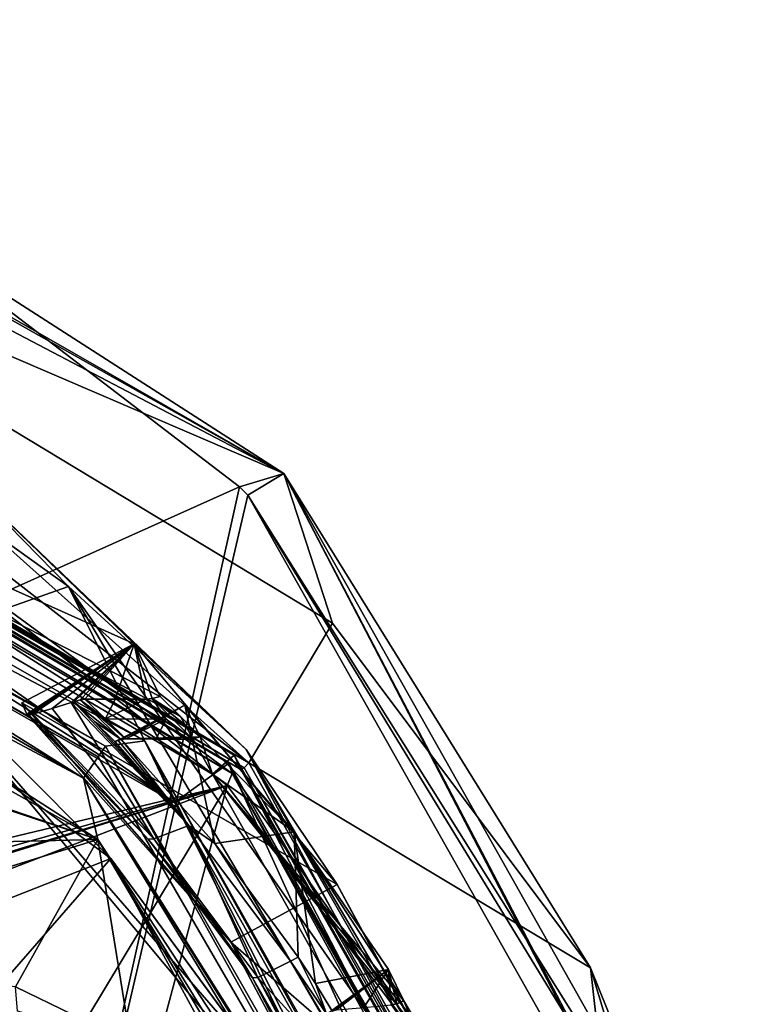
# Model space of a CAD drawing. Header units: millimetres. Extents: x -147 to 294, y -82 to 275.
# Tile 609 of 609: x 275 to 291, y 250 to 271. Entities that reach past the tile are written whole.
import ezdxf

# ---------------------------------------------------------------- set-up
doc = ezdxf.new("R2010")
doc.units = ezdxf.units.MM
doc.header["$LTSCALE"] = 67.506716
for name, color, linetype in [('1260', 7, 'CONTINUOUS'), ('1261', 7, 'CONTINUOUS'), ('1262', 7, 'CONTINUOUS'), ('1263', 7, 'CONTINUOUS'), ('1264', 7, 'CONTINUOUS'), ('1265', 7, 'CONTINUOUS'), ('1266', 7, 'CONTINUOUS'), ('1268', 7, 'CONTINUOUS'), ('1593', 7, 'CONTINUOUS'), ('1655', 7, 'CONTINUOUS'), ('1656', 7, 'CONTINUOUS'), ('1708', 7, 'CONTINUOUS'), ('1762', 7, 'CONTINUOUS'), ('2101', 7, 'CONTINUOUS'), ('2745', 7, 'CONTINUOUS'), ('2746', 7, 'CONTINUOUS'), ('2751', 7, 'CONTINUOUS'), ('2755', 7, 'CONTINUOUS'), ('3835', 7, 'CONTINUOUS'), ('466', 7, 'CONTINUOUS'), ('467', 7, 'CONTINUOUS'), ('468', 7, 'CONTINUOUS'), ('490', 7, 'CONTINUOUS'), ('492', 7, 'CONTINUOUS'), ('498', 7, 'CONTINUOUS'), ('522', 7, 'CONTINUOUS'), ('601', 7, 'CONTINUOUS'), ('672', 7, 'CONTINUOUS'), ('673', 7, 'CONTINUOUS'), ('674', 7, 'CONTINUOUS'), ('675', 7, 'CONTINUOUS'), ('676', 7, 'CONTINUOUS'), ('678', 7, 'CONTINUOUS'), ('680', 7, 'CONTINUOUS'), ('683', 7, 'CONTINUOUS'), ('871', 7, 'CONTINUOUS')]:
    doc.layers.add(name, color=color, linetype=linetype)

msp = doc.modelspace()

# ---------------------------------------------------------------- linework, layer by layer
at = {"layer": '1260', "linetype": 'CONTINUOUS'}
for points in [[(277.599, 255.45, -21.747), (279.616, 253.207, -22.492), (278.973, 256.171, -21.72), (277.599, 255.45, -21.747)], [(279.616, 253.207, -22.492), (281.311, 253.462, -22.61), (278.973, 256.171, -21.72), (279.616, 253.207, -22.492)], [(279.616, 253.207, -22.492), (281.4, 250.78, -23.257), (281.311, 253.462, -22.61), (279.616, 253.207, -22.492)], [(281.4, 250.78, -23.257), (281.767, 250.214, -23.43), (281.311, 253.462, -22.61), (281.4, 250.78, -23.257)], [(281.767, 250.214, -23.43), (283.334, 250.517, -23.523), (281.311, 253.462, -22.61), (281.767, 250.214, -23.43)], [(281.767, 250.214, -23.43), (282.12, 249.639, -23.604), (283.334, 250.517, -23.523), (281.767, 250.214, -23.43)]]:
    msp.add_3dface(points, dxfattribs=at)
at = {"layer": '1261', "linetype": 'CONTINUOUS'}
for points in [[(277.599, 255.45, -21.747), (278.973, 256.171, -21.72), (277.607, 255.435, -21.681), (277.599, 255.45, -21.747)], [(277.607, 255.435, -21.681), (278.973, 256.171, -21.72), (277.708, 255.449, -21.548), (277.607, 255.435, -21.681)], [(278.973, 256.171, -21.72), (279.303, 255.493, -18.816), (277.708, 255.449, -21.548), (278.973, 256.171, -21.72)], [(277.472, 255.392, -21.78), (277.535, 255.419, -21.756), (277.607, 255.435, -21.681), (277.472, 255.392, -21.78)], [(277.535, 255.419, -21.756), (277.599, 255.45, -21.747), (277.607, 255.435, -21.681), (277.535, 255.419, -21.756)], [(277.708, 255.449, -21.548), (279.303, 255.493, -18.816), (278.355, 255.444, -20.36), (277.708, 255.449, -21.548)], [(278.355, 255.444, -20.36), (279.303, 255.493, -18.816), (279.002, 255.438, -19.173), (278.355, 255.444, -20.36)], [(279.002, 255.438, -19.173), (279.303, 255.493, -18.816), (279.134, 255.451, -18.979), (279.002, 255.438, -19.173)]]:
    msp.add_3dface(points, dxfattribs=at)
at = {"layer": '1262', "linetype": 'CONTINUOUS'}
for points in [[(276.593, 256.243, -21.485), (277.607, 255.435, -21.681), (276.729, 256.286, -21.387), (276.593, 256.243, -21.485)], [(276.593, 256.243, -21.485), (277.037, 255.822, -21.632), (277.607, 255.435, -21.681), (276.593, 256.243, -21.485)], [(276.831, 256.301, -21.253), (276.729, 256.286, -21.387), (277.274, 255.879, -21.4), (276.831, 256.301, -21.253)], [(276.729, 256.286, -21.387), (277.708, 255.449, -21.548), (277.274, 255.879, -21.4), (276.729, 256.286, -21.387)], [(277.607, 255.435, -21.681), (277.708, 255.449, -21.548), (276.729, 256.286, -21.387), (277.607, 255.435, -21.681)], [(277.037, 255.822, -21.632), (277.472, 255.392, -21.78), (277.607, 255.435, -21.681), (277.037, 255.822, -21.632)]]:
    msp.add_3dface(points, dxfattribs=at)
at = {"layer": '1263', "linetype": 'CONTINUOUS'}
for points in [[(275.483, 256.219, -23.408), (275.591, 255.976, -22.386), (277.891, 257.482, -23.361), (275.483, 256.219, -23.408)], [(275.591, 255.976, -22.386), (275.632, 255.961, -22.26), (277.891, 257.482, -23.361), (275.591, 255.976, -22.386)], [(275.632, 255.961, -22.26), (275.72, 255.978, -22.157), (277.891, 257.482, -23.361), (275.632, 255.961, -22.26)], [(275.72, 255.978, -22.157), (276.13, 256.101, -21.838), (277.891, 257.482, -23.361), (275.72, 255.978, -22.157)], [(276.13, 256.101, -21.838), (276.539, 256.225, -21.519), (277.891, 257.482, -23.361), (276.13, 256.101, -21.838)], [(276.539, 256.225, -21.519), (276.593, 256.243, -21.485), (277.891, 257.482, -23.361), (276.539, 256.225, -21.519)], [(277.891, 257.482, -23.361), (276.593, 256.243, -21.485), (276.729, 256.286, -21.387), (277.891, 257.482, -23.361)], [(277.891, 257.482, -23.361), (276.729, 256.286, -21.387), (276.831, 256.301, -21.253), (277.891, 257.482, -23.361)], [(277.891, 257.482, -23.361), (276.831, 256.301, -21.253), (277.484, 256.299, -20.065), (277.891, 257.482, -23.361)], [(278.137, 256.296, -18.877), (277.891, 257.482, -23.361), (277.484, 256.299, -20.065), (278.137, 256.296, -18.877)], [(278.441, 256.353, -18.521), (277.891, 257.482, -23.361), (278.27, 256.31, -18.685), (278.441, 256.353, -18.521)], [(278.27, 256.31, -18.685), (277.891, 257.482, -23.361), (278.137, 256.296, -18.877), (278.27, 256.31, -18.685)]]:
    msp.add_3dface(points, dxfattribs=at)
at = {"layer": '1264', "linetype": 'CONTINUOUS'}
for points in [[(276.831, 256.301, -21.253), (277.274, 255.879, -21.4), (277.484, 256.299, -20.065), (276.831, 256.301, -21.253)], [(277.274, 255.879, -21.4), (278.137, 256.296, -18.877), (277.484, 256.299, -20.065), (277.274, 255.879, -21.4)], [(278.137, 256.296, -18.877), (277.274, 255.879, -21.4), (278.574, 255.871, -19.024), (278.137, 256.296, -18.877)], [(277.274, 255.879, -21.4), (277.708, 255.449, -21.548), (278.574, 255.871, -19.024), (277.274, 255.879, -21.4)], [(277.708, 255.449, -21.548), (278.355, 255.444, -20.36), (278.574, 255.871, -19.024), (277.708, 255.449, -21.548)], [(278.355, 255.444, -20.36), (279.002, 255.438, -19.173), (278.574, 255.871, -19.024), (278.355, 255.444, -20.36)]]:
    msp.add_3dface(points, dxfattribs=at)
at = {"layer": '1265', "linetype": 'CONTINUOUS'}
for points in [[(278.27, 256.31, -18.685), (278.137, 256.296, -18.877), (278.574, 255.871, -19.024), (278.27, 256.31, -18.685)], [(278.877, 255.927, -18.668), (278.441, 256.353, -18.521), (278.27, 256.31, -18.685), (278.877, 255.927, -18.668)], [(279.134, 255.451, -18.979), (278.27, 256.31, -18.685), (278.574, 255.871, -19.024), (279.134, 255.451, -18.979)], [(279.303, 255.493, -18.816), (278.877, 255.927, -18.668), (278.27, 256.31, -18.685), (279.303, 255.493, -18.816)], [(279.134, 255.451, -18.979), (279.303, 255.493, -18.816), (278.27, 256.31, -18.685), (279.134, 255.451, -18.979)], [(279.002, 255.438, -19.173), (279.134, 255.451, -18.979), (278.574, 255.871, -19.024), (279.002, 255.438, -19.173)]]:
    msp.add_3dface(points, dxfattribs=at)
at = {"layer": '1266', "linetype": 'CONTINUOUS'}
for points in [[(275.483, 256.219, -23.408), (277.891, 257.482, -23.361), (282.235, 252.336, -25.042), (275.483, 256.219, -23.408)], [(279.957, 251.102, -25.095), (275.483, 256.219, -23.408), (282.235, 252.336, -25.042), (279.957, 251.102, -25.095)], [(279.957, 251.102, -25.095), (282.235, 252.336, -25.042), (285.455, 246.332, -26.808), (279.957, 251.102, -25.095)], [(283.141, 245.118, -26.853), (279.957, 251.102, -25.095), (285.455, 246.332, -26.808), (283.141, 245.118, -26.853)]]:
    msp.add_3dface(points, dxfattribs=at)
at = {"layer": '1268', "linetype": 'CONTINUOUS'}
for points in [[(270.401, 263.065, -25.229), (276.485, 258.711, -26.889), (274.225, 261.008, -25.604), (270.401, 263.065, -25.229)], [(276.485, 258.711, -26.889), (280.289, 255.223, -27.621), (274.225, 261.008, -25.604), (276.485, 258.711, -26.889)], [(276.485, 258.711, -26.889), (284.669, 247.021, -30.576), (280.289, 255.223, -27.621), (276.485, 258.711, -26.889)], [(280.289, 255.223, -27.621), (284.669, 247.021, -30.576), (284.945, 247.118, -30.407), (280.289, 255.223, -27.621)], [(285.082, 247.1, -30.097), (280.289, 255.223, -27.621), (284.945, 247.118, -30.407), (285.082, 247.1, -30.097)]]:
    msp.add_3dface(points, dxfattribs=at)
at = {"layer": '1593', "linetype": 'CONTINUOUS'}
for points in [[(263.549, 260.867, -11.029), (277.108, 253.293, -14.349), (267.431, 256.595, -11.891), (263.549, 260.867, -11.029)], [(267.431, 256.595, -11.891), (277.108, 253.293, -14.349), (269.536, 255.791, -12.376), (267.431, 256.595, -11.891)], [(269.536, 255.791, -12.376), (277.108, 253.293, -14.349), (270.475, 253.138, -12.738), (269.536, 255.791, -12.376)], [(270.475, 253.138, -12.738), (277.108, 253.293, -14.349), (269.155, 250.839, -12.593), (270.475, 253.138, -12.738)], [(269.155, 250.839, -12.593), (277.108, 253.293, -14.349), (275.349, 250.145, -14.157), (269.155, 250.839, -12.593)], [(275.349, 250.145, -14.157), (277.108, 253.293, -14.349), (277.818, 248.944, -14.929), (275.349, 250.145, -14.157)], [(277.108, 253.293, -14.349), (285.037, 239.886, -18.328), (277.818, 248.944, -14.929), (277.108, 253.293, -14.349)]]:
    msp.add_3dface(points, dxfattribs=at)
at = {"layer": '1655', "linetype": 'CONTINUOUS'}
for points in [[(279.882, 254.452, -12.605), (273.108, 259.731, -10.636), (269.826, 252.038, -10.298), (279.882, 254.452, -12.605)], [(259.502, 248.24, -8.409), (279.882, 254.452, -12.605), (259.03, 248.572, -8.299), (259.502, 248.24, -8.409)], [(259.03, 248.572, -8.299), (279.882, 254.452, -12.605), (267.82, 250.704, -9.942), (259.03, 248.572, -8.299)], [(260.226, 246.901, -8.639), (279.882, 254.452, -12.605), (259.502, 248.24, -8.409), (260.226, 246.901, -8.639)], [(279.882, 254.452, -12.605), (260.226, 246.901, -8.639), (276.52, 248.874, -12.194), (279.882, 254.452, -12.605)], [(267.82, 250.704, -9.942), (279.882, 254.452, -12.605), (268.938, 251.061, -10.165), (267.82, 250.704, -9.942)], [(268.938, 251.061, -10.165), (279.882, 254.452, -12.605), (269.826, 252.038, -10.298), (268.938, 251.061, -10.165)], [(277.966, 247.323, -12.742), (279.882, 254.452, -12.605), (276.52, 248.874, -12.194), (277.966, 247.323, -12.742)], [(285.07, 247.575, -14.786), (279.882, 254.452, -12.605), (277.966, 247.323, -12.742), (285.07, 247.575, -14.786)]]:
    msp.add_3dface(points, dxfattribs=at)
at = {"layer": '1656', "linetype": 'CONTINUOUS'}
for points in [[(265.076, 263.453, -9.195), (273.108, 259.731, -10.636), (279.989, 254.709, -12.857), (265.076, 263.453, -9.195)], [(273.108, 259.731, -10.636), (279.882, 254.452, -12.605), (279.989, 254.709, -12.857), (273.108, 259.731, -10.636)], [(279.882, 254.452, -12.605), (285.07, 247.575, -14.786), (279.989, 254.709, -12.857), (279.882, 254.452, -12.605)], [(285.07, 247.575, -14.786), (288.245, 239.707, -16.985), (279.989, 254.709, -12.857), (285.07, 247.575, -14.786)], [(279.989, 254.709, -12.857), (288.245, 239.707, -16.985), (288.394, 239.774, -17.093), (279.989, 254.709, -12.857)], [(288.44, 239.834, -17.276), (279.989, 254.709, -12.857), (288.394, 239.774, -17.093), (288.44, 239.834, -17.276)]]:
    msp.add_3dface(points, dxfattribs=at)
at = {"layer": '1708', "linetype": 'CONTINUOUS'}
for points in [[(265.076, 263.453, -9.195), (279.989, 254.709, -12.857), (264.962, 263.711, -10.279), (265.076, 263.453, -9.195)], [(264.962, 263.711, -10.279), (279.989, 254.709, -12.857), (279.913, 254.926, -13.941), (264.962, 263.711, -10.279)], [(279.989, 254.709, -12.857), (288.44, 239.834, -17.276), (279.913, 254.926, -13.941), (279.989, 254.709, -12.857)], [(288.44, 239.834, -17.276), (288.453, 239.782, -17.289), (279.913, 254.926, -13.941), (288.44, 239.834, -17.276)], [(288.453, 239.782, -17.289), (288.467, 239.731, -17.303), (279.913, 254.926, -13.941), (288.453, 239.782, -17.289)], [(279.913, 254.926, -13.941), (288.467, 239.731, -17.303), (288.354, 239.987, -18.381), (279.913, 254.926, -13.941)]]:
    msp.add_3dface(points, dxfattribs=at)
at = {"layer": '1762', "linetype": 'CONTINUOUS'}
for points in [[(264.058, 262.47, -10.478), (264.962, 263.711, -10.279), (278.752, 254.085, -14.019), (264.058, 262.47, -10.478)], [(264.962, 263.711, -10.279), (279.913, 254.926, -13.941), (278.752, 254.085, -14.019), (264.962, 263.711, -10.279)], [(278.752, 254.085, -14.019), (279.913, 254.926, -13.941), (286.96, 239.503, -18.349), (278.752, 254.085, -14.019)], [(279.913, 254.926, -13.941), (288.354, 239.987, -18.381), (286.96, 239.503, -18.349), (279.913, 254.926, -13.941)]]:
    msp.add_3dface(points, dxfattribs=at)
at = {"layer": '2101', "linetype": 'CONTINUOUS'}
for points in [[(265.469, 261.727, -17.933), (276.806, 254.606, -20.819), (265.987, 260.916, -15.13), (265.469, 261.727, -17.933)], [(277.108, 253.293, -14.349), (263.549, 260.867, -11.029), (266.507, 260.103, -12.334), (277.108, 253.293, -14.349)], [(276.806, 254.606, -20.819), (266.507, 260.103, -12.334), (265.987, 260.916, -15.13), (276.806, 254.606, -20.819)], [(277.108, 253.293, -14.349), (266.507, 260.103, -12.334), (276.806, 254.606, -20.819), (277.108, 253.293, -14.349)], [(284.207, 242.457, -18.392), (277.108, 253.293, -14.349), (276.806, 254.606, -20.819), (284.207, 242.457, -18.392)], [(283.871, 243.381, -24.231), (284.207, 242.457, -18.392), (276.806, 254.606, -20.819), (283.871, 243.381, -24.231)], [(285.037, 239.886, -18.328), (277.108, 253.293, -14.349), (284.741, 240.871, -18.743), (285.037, 239.886, -18.328)], [(277.108, 253.293, -14.349), (284.207, 242.457, -18.392), (284.741, 240.871, -18.743), (277.108, 253.293, -14.349)]]:
    msp.add_3dface(points, dxfattribs=at)
at = {"layer": '2745', "linetype": 'CONTINUOUS'}
for points in [[(263.444, 263.777, -16.19), (278.115, 255.405, -19.725), (263.065, 263.357, -17.8), (263.444, 263.777, -16.19)], [(263.065, 263.357, -17.8), (278.115, 255.405, -19.725), (277.274, 255.292, -21.213), (263.065, 263.357, -17.8)], [(278.115, 255.405, -19.725), (285.301, 241.268, -25.392), (277.274, 255.292, -21.213), (278.115, 255.405, -19.725)], [(286.31, 240.845, -24.049), (285.301, 241.268, -25.392), (278.115, 255.405, -19.725), (286.31, 240.845, -24.049)]]:
    msp.add_3dface(points, dxfattribs=at)
at = {"layer": '2746', "linetype": 'CONTINUOUS'}
for points in [[(263.065, 263.357, -17.8), (277.274, 255.292, -21.213), (263.451, 262.974, -17.931), (263.065, 263.357, -17.8)], [(263.451, 262.974, -17.931), (277.274, 255.292, -21.213), (277.115, 255.064, -21.25), (263.451, 262.974, -17.931)], [(277.274, 255.292, -21.213), (284.943, 241.548, -25.287), (277.115, 255.064, -21.25), (277.274, 255.292, -21.213)], [(285.301, 241.268, -25.392), (284.943, 241.548, -25.287), (277.274, 255.292, -21.213), (285.301, 241.268, -25.392)]]:
    msp.add_3dface(points, dxfattribs=at)
at = {"layer": '2751', "linetype": 'CONTINUOUS'}
for points in [[(264.058, 262.47, -10.478), (278.752, 254.085, -14.019), (263.444, 263.777, -16.19), (264.058, 262.47, -10.478)], [(278.752, 254.085, -14.019), (278.115, 255.405, -19.725), (263.444, 263.777, -16.19), (278.752, 254.085, -14.019)], [(278.752, 254.085, -14.019), (286.96, 239.503, -18.349), (278.115, 255.405, -19.725), (278.752, 254.085, -14.019)], [(286.96, 239.503, -18.349), (286.31, 240.845, -24.049), (278.115, 255.405, -19.725), (286.96, 239.503, -18.349)]]:
    msp.add_3dface(points, dxfattribs=at)
at = {"layer": '2755', "linetype": 'CONTINUOUS'}
for points in [[(263.451, 262.974, -17.931), (277.115, 255.064, -21.25), (264.595, 262.311, -18.11), (263.451, 262.974, -17.931)], [(277.115, 255.064, -21.25), (265.206, 261.923, -18.091), (264.595, 262.311, -18.11), (277.115, 255.064, -21.25)], [(277.115, 255.064, -21.25), (265.469, 261.727, -17.933), (265.206, 261.923, -18.091), (277.115, 255.064, -21.25)], [(276.806, 254.606, -20.819), (265.469, 261.727, -17.933), (277.115, 255.064, -21.25), (276.806, 254.606, -20.819)], [(284.943, 241.548, -25.287), (276.806, 254.606, -20.819), (277.115, 255.064, -21.25), (284.943, 241.548, -25.287)], [(283.871, 243.381, -24.231), (276.806, 254.606, -20.819), (283.991, 243.195, -24.52), (283.871, 243.381, -24.231)], [(276.806, 254.606, -20.819), (284.943, 241.548, -25.287), (284.319, 242.647, -24.861), (276.806, 254.606, -20.819)], [(276.806, 254.606, -20.819), (284.319, 242.647, -24.861), (283.991, 243.195, -24.52), (276.806, 254.606, -20.819)]]:
    msp.add_3dface(points, dxfattribs=at)
at = {"layer": '3835', "linetype": 'CONTINUOUS'}
msp.add_3dface([(275.349, 250.145, -14.157), (277.818, 248.944, -14.929), (275.39, 249.624, -14.068), (275.349, 250.145, -14.157)], dxfattribs=at)
at = {"layer": '466', "linetype": 'CONTINUOUS'}
for points in [[(266.333, 267.465, -13.365), (266.077, 266.014, -10.847), (280.34, 254.934, -12.791), (266.333, 267.465, -13.365)], [(282.133, 257.928, -17.295), (266.333, 267.465, -13.365), (280.34, 254.934, -12.791), (282.133, 257.928, -17.295)], [(266.077, 266.014, -10.847), (265.251, 263.823, -9.095), (280.34, 254.934, -12.791), (266.077, 266.014, -10.847)], [(287.661, 250.548, -19.633), (282.133, 257.928, -17.295), (280.34, 254.934, -12.791), (287.661, 250.548, -19.633)], [(288.862, 239.841, -17.271), (287.661, 250.548, -19.633), (280.34, 254.934, -12.791), (288.862, 239.841, -17.271)], [(291.106, 242.007, -22.025), (287.661, 250.548, -19.633), (290.534, 241.008, -19.3), (291.106, 242.007, -22.025)], [(290.534, 241.008, -19.3), (287.661, 250.548, -19.633), (288.862, 239.841, -17.271), (290.534, 241.008, -19.3)]]:
    msp.add_3dface(points, dxfattribs=at)
at = {"layer": '467', "linetype": 'CONTINUOUS'}
for points in [[(264.135, 270.839, -23.716), (266.333, 267.465, -13.365), (281.091, 261.125, -27.783), (264.135, 270.839, -23.716)], [(266.333, 267.465, -13.365), (282.133, 257.928, -17.295), (281.091, 261.125, -27.783), (266.333, 267.465, -13.365)], [(282.133, 257.928, -17.295), (287.661, 250.548, -19.633), (281.091, 261.125, -27.783), (282.133, 257.928, -17.295)], [(287.661, 250.548, -19.633), (291.106, 242.007, -22.025), (281.091, 261.125, -27.783), (287.661, 250.548, -19.633)], [(281.091, 261.125, -27.783), (291.106, 242.007, -22.025), (291.165, 241.778, -22.086), (281.091, 261.125, -27.783)], [(290.587, 244.303, -32.806), (281.091, 261.125, -27.783), (291.165, 241.778, -22.086), (290.587, 244.303, -32.806)]]:
    msp.add_3dface(points, dxfattribs=at)
at = {"layer": '468', "linetype": 'CONTINUOUS'}
for points in [[(263.986, 270.765, -24.506), (281.091, 261.125, -27.783), (263.752, 270.214, -25.048), (263.986, 270.765, -24.506)], [(264.135, 270.839, -23.716), (281.091, 261.125, -27.783), (263.986, 270.765, -24.506), (264.135, 270.839, -23.716)], [(263.752, 270.214, -25.048), (281.091, 261.125, -27.783), (272.791, 266.46, -26.875), (263.752, 270.214, -25.048)], [(272.791, 266.46, -26.875), (281.091, 261.125, -27.783), (280.144, 260.842, -28.982), (272.791, 266.46, -26.875)], [(280.144, 260.842, -28.982), (281.091, 261.125, -27.783), (280.321, 260.665, -29.043), (280.144, 260.842, -28.982)], [(281.091, 261.125, -27.783), (290.587, 244.303, -32.806), (280.321, 260.665, -29.043), (281.091, 261.125, -27.783)], [(280.321, 260.665, -29.043), (290.587, 244.303, -32.806), (290.251, 244.413, -33.534), (280.321, 260.665, -29.043)], [(289.54, 244.337, -33.912), (280.321, 260.665, -29.043), (290.251, 244.413, -33.534), (289.54, 244.337, -33.912)]]:
    msp.add_3dface(points, dxfattribs=at)
at = {"layer": '490', "linetype": 'CONTINUOUS'}
for points in [[(265.121, 263.651, -9.238), (264.987, 263.938, -10.434), (280.026, 255.1, -14.118), (265.121, 263.651, -9.238)], [(265.183, 263.633, -9.246), (265.121, 263.651, -9.238), (280.026, 255.1, -14.118), (265.183, 263.633, -9.246)], [(280.173, 254.795, -12.926), (265.183, 263.633, -9.246), (280.026, 255.1, -14.118), (280.173, 254.795, -12.926)], [(288.511, 240.072, -18.584), (280.173, 254.795, -12.926), (280.026, 255.1, -14.118), (288.511, 240.072, -18.584)], [(288.644, 239.796, -17.382), (280.173, 254.795, -12.926), (288.575, 239.937, -17.986), (288.644, 239.796, -17.382)], [(288.575, 239.937, -17.986), (280.173, 254.795, -12.926), (288.511, 240.072, -18.584), (288.575, 239.937, -17.986)]]:
    msp.add_3dface(points, dxfattribs=at)
at = {"layer": '492', "linetype": 'CONTINUOUS'}
for points in [[(280.34, 254.934, -12.791), (265.251, 263.823, -9.095), (265.21, 263.686, -9.111), (280.34, 254.934, -12.791)], [(265.21, 263.686, -9.111), (265.183, 263.633, -9.246), (280.24, 254.83, -12.798), (265.21, 263.686, -9.111)], [(265.183, 263.633, -9.246), (280.173, 254.795, -12.926), (280.24, 254.83, -12.798), (265.183, 263.633, -9.246)], [(280.34, 254.934, -12.791), (265.21, 263.686, -9.111), (280.24, 254.83, -12.798), (280.34, 254.934, -12.791)], [(280.173, 254.795, -12.926), (288.726, 239.795, -17.261), (280.24, 254.83, -12.798), (280.173, 254.795, -12.926)], [(280.173, 254.795, -12.926), (288.644, 239.796, -17.382), (288.726, 239.795, -17.261), (280.173, 254.795, -12.926)], [(288.862, 239.841, -17.271), (280.34, 254.934, -12.791), (280.24, 254.83, -12.798), (288.862, 239.841, -17.271)], [(288.726, 239.795, -17.261), (288.862, 239.841, -17.271), (280.24, 254.83, -12.798), (288.726, 239.795, -17.261)]]:
    msp.add_3dface(points, dxfattribs=at)
at = {"layer": '498', "linetype": 'CONTINUOUS'}
for points in [[(272.791, 266.46, -26.875), (280.144, 260.842, -28.982), (257.115, 250.513, -32.798), (272.791, 266.46, -26.875)], [(257.115, 250.513, -32.798), (280.144, 260.842, -28.982), (275.559, 240.265, -36.121), (257.115, 250.513, -32.798)], [(280.144, 260.842, -28.982), (280.321, 260.665, -29.043), (275.559, 240.265, -36.121), (280.144, 260.842, -28.982)], [(280.321, 260.665, -29.043), (289.54, 244.337, -33.912), (275.559, 240.265, -36.121), (280.321, 260.665, -29.043)], [(261.508, 237.511, -37.226), (257.115, 250.513, -32.798), (275.559, 240.265, -36.121), (261.508, 237.511, -37.226)]]:
    msp.add_3dface(points, dxfattribs=at)
at = {"layer": '522', "linetype": 'CONTINUOUS'}
for points in [[(279.564, 254.693, -14.166), (264.987, 263.938, -10.434), (264.812, 263.353, -10.555), (279.564, 254.693, -14.166)], [(280.026, 255.1, -14.118), (264.987, 263.938, -10.434), (279.564, 254.693, -14.166), (280.026, 255.1, -14.118)], [(287.911, 239.921, -18.557), (280.026, 255.1, -14.118), (279.564, 254.693, -14.166), (287.911, 239.921, -18.557)], [(288.511, 240.072, -18.584), (280.026, 255.1, -14.118), (287.911, 239.921, -18.557), (288.511, 240.072, -18.584)]]:
    msp.add_3dface(points, dxfattribs=at)
at = {"layer": '601', "linetype": 'CONTINUOUS'}
for points in [[(277.385, 252.888, -29.032), (272.852, 257.435, -27.427), (258.802, 266.548, -23.829), (277.385, 252.888, -29.032)], [(282.98, 245.302, -31.23), (272.852, 257.435, -27.427), (277.385, 252.888, -29.032), (282.98, 245.302, -31.23)], [(283.005, 245.26, -31.242), (282.98, 245.302, -31.23), (277.385, 252.888, -29.032), (283.005, 245.26, -31.242)], [(288.842, 231.865, -35.236), (283.005, 245.26, -31.242), (277.385, 252.888, -29.032), (288.842, 231.865, -35.236)]]:
    msp.add_3dface(points, dxfattribs=at)
at = {"layer": '672', "linetype": 'CONTINUOUS'}
for points in [[(270.401, 263.065, -25.229), (272.852, 257.435, -27.427), (276.485, 258.711, -26.889), (270.401, 263.065, -25.229)], [(272.852, 257.435, -27.427), (282.704, 246.104, -31), (276.485, 258.711, -26.889), (272.852, 257.435, -27.427)], [(276.485, 258.711, -26.889), (282.704, 246.104, -31), (283.682, 246.561, -30.791), (276.485, 258.711, -26.889)], [(284.669, 247.021, -30.576), (276.485, 258.711, -26.889), (283.682, 246.561, -30.791), (284.669, 247.021, -30.576)], [(272.852, 257.435, -27.427), (282.98, 245.302, -31.23), (282.704, 246.104, -31), (272.852, 257.435, -27.427)]]:
    msp.add_3dface(points, dxfattribs=at)
at = {"layer": '673', "linetype": 'CONTINUOUS'}
for points in [[(275.483, 256.219, -23.408), (279.957, 251.102, -25.095), (275.591, 255.976, -22.386), (275.483, 256.219, -23.408)], [(275.591, 255.976, -22.386), (279.957, 251.102, -25.095), (278.184, 253.304, -23.294), (275.591, 255.976, -22.386)], [(279.957, 251.102, -25.095), (280.418, 250.336, -24.235), (278.184, 253.304, -23.294), (279.957, 251.102, -25.095)], [(283.141, 245.118, -26.853), (280.418, 250.336, -24.235), (279.957, 251.102, -25.095), (283.141, 245.118, -26.853)], [(282.166, 247.306, -25.139), (280.418, 250.336, -24.235), (283.141, 245.118, -26.853), (282.166, 247.306, -25.139)]]:
    msp.add_3dface(points, dxfattribs=at)
at = {"layer": '674', "linetype": 'CONTINUOUS'}
for points in [[(275.591, 255.976, -22.386), (278.184, 253.304, -23.294), (275.632, 255.961, -22.26), (275.591, 255.976, -22.386)], [(278.184, 253.304, -23.294), (275.72, 255.978, -22.157), (275.632, 255.961, -22.26), (278.184, 253.304, -23.294)], [(275.72, 255.978, -22.157), (278.184, 253.304, -23.294), (278.306, 253.307, -23.064), (275.72, 255.978, -22.157)], [(278.184, 253.304, -23.294), (280.418, 250.336, -24.235), (278.306, 253.307, -23.064), (278.184, 253.304, -23.294)], [(278.306, 253.307, -23.064), (280.418, 250.336, -24.235), (280.536, 250.343, -24.003), (278.306, 253.307, -23.064)], [(280.418, 250.336, -24.235), (282.166, 247.306, -25.139), (280.536, 250.343, -24.003), (280.418, 250.336, -24.235)], [(280.536, 250.343, -24.003), (282.166, 247.306, -25.139), (282.291, 247.302, -24.911), (280.536, 250.343, -24.003)]]:
    msp.add_3dface(points, dxfattribs=at)
at = {"layer": '675', "linetype": 'CONTINUOUS'}
for points in [[(276.13, 256.101, -21.838), (278.306, 253.307, -23.064), (276.539, 256.225, -21.519), (276.13, 256.101, -21.838)], [(276.539, 256.225, -21.519), (278.306, 253.307, -23.064), (279.055, 253.596, -22.409), (276.539, 256.225, -21.519)], [(275.72, 255.978, -22.157), (278.306, 253.307, -23.064), (276.13, 256.101, -21.838), (275.72, 255.978, -22.157)], [(278.306, 253.307, -23.064), (280.536, 250.343, -24.003), (279.055, 253.596, -22.409), (278.306, 253.307, -23.064)], [(280.536, 250.343, -24.003), (281.236, 250.694, -23.328), (279.055, 253.596, -22.409), (280.536, 250.343, -24.003)], [(281.236, 250.694, -23.328), (280.536, 250.343, -24.003), (283.036, 247.594, -24.255), (281.236, 250.694, -23.328)], [(280.536, 250.343, -24.003), (282.291, 247.302, -24.911), (283.036, 247.594, -24.255), (280.536, 250.343, -24.003)]]:
    msp.add_3dface(points, dxfattribs=at)
at = {"layer": '676', "linetype": 'CONTINUOUS'}
for points in [[(276.539, 256.225, -21.519), (279.055, 253.596, -22.409), (276.593, 256.243, -21.485), (276.539, 256.225, -21.519)], [(276.593, 256.243, -21.485), (279.055, 253.596, -22.409), (277.037, 255.822, -21.632), (276.593, 256.243, -21.485)], [(277.037, 255.822, -21.632), (279.055, 253.596, -22.409), (277.472, 255.392, -21.78), (277.037, 255.822, -21.632)], [(277.472, 255.392, -21.78), (279.055, 253.596, -22.409), (277.535, 255.419, -21.756), (277.472, 255.392, -21.78)], [(277.535, 255.419, -21.756), (279.055, 253.596, -22.409), (277.599, 255.45, -21.747), (277.535, 255.419, -21.756)], [(277.599, 255.45, -21.747), (279.055, 253.596, -22.409), (279.616, 253.207, -22.492), (277.599, 255.45, -21.747)], [(279.055, 253.596, -22.409), (281.236, 250.694, -23.328), (279.616, 253.207, -22.492), (279.055, 253.596, -22.409)], [(279.616, 253.207, -22.492), (281.236, 250.694, -23.328), (281.4, 250.78, -23.257), (279.616, 253.207, -22.492)], [(281.236, 250.694, -23.328), (282.008, 249.567, -23.642), (281.4, 250.78, -23.257), (281.236, 250.694, -23.328)], [(281.4, 250.78, -23.257), (282.008, 249.567, -23.642), (281.767, 250.214, -23.43), (281.4, 250.78, -23.257)], [(281.236, 250.694, -23.328), (283.036, 247.594, -24.255), (282.008, 249.567, -23.642), (281.236, 250.694, -23.328)], [(281.767, 250.214, -23.43), (282.008, 249.567, -23.642), (282.12, 249.639, -23.604), (281.767, 250.214, -23.43)]]:
    msp.add_3dface(points, dxfattribs=at)
at = {"layer": '678', "linetype": 'CONTINUOUS'}
for points in [[(282.12, 249.639, -23.604), (282.128, 249.624, -23.54), (283.334, 250.517, -23.523), (282.12, 249.639, -23.604)], [(282.128, 249.624, -23.54), (282.219, 249.648, -23.402), (283.334, 250.517, -23.523), (282.128, 249.624, -23.54)], [(283.334, 250.517, -23.523), (282.219, 249.648, -23.402), (282.804, 249.702, -22.194), (283.334, 250.517, -23.523)], [(283.388, 249.756, -20.986), (283.334, 250.517, -23.523), (282.804, 249.702, -22.194), (283.388, 249.756, -20.986)], [(283.66, 249.842, -20.618), (283.334, 250.517, -23.523), (283.509, 249.783, -20.787), (283.66, 249.842, -20.618)], [(283.509, 249.783, -20.787), (283.334, 250.517, -23.523), (283.388, 249.756, -20.986), (283.509, 249.783, -20.787)]]:
    msp.add_3dface(points, dxfattribs=at)
at = {"layer": '680', "linetype": 'CONTINUOUS'}
for points in [[(283.509, 249.783, -20.787), (283.388, 249.756, -20.986), (284.096, 248.772, -21.09), (283.509, 249.783, -20.787)], [(283.66, 249.842, -20.618), (283.509, 249.783, -20.787), (284.096, 248.772, -21.09), (283.66, 249.842, -20.618)], [(283.66, 249.842, -20.618), (284.096, 248.772, -21.09), (283.96, 249.34, -20.769), (283.66, 249.842, -20.618)]]:
    msp.add_3dface(points, dxfattribs=at)
at = {"layer": '683', "linetype": 'CONTINUOUS'}
for points in [[(279.564, 254.693, -14.166), (264.812, 263.353, -10.555), (278.877, 255.927, -18.668), (279.564, 254.693, -14.166)], [(278.877, 255.927, -18.668), (264.812, 263.353, -10.555), (278.441, 256.353, -18.521), (278.877, 255.927, -18.668)], [(278.441, 256.353, -18.521), (264.812, 263.353, -10.555), (277.891, 257.482, -23.361), (278.441, 256.353, -18.521)], [(277.891, 257.482, -23.361), (264.812, 263.353, -10.555), (274.225, 261.008, -25.604), (277.891, 257.482, -23.361)], [(280.289, 255.223, -27.621), (277.891, 257.482, -23.361), (274.225, 261.008, -25.604), (280.289, 255.223, -27.621)], [(282.235, 252.336, -25.042), (277.891, 257.482, -23.361), (280.289, 255.223, -27.621), (282.235, 252.336, -25.042)], [(278.973, 256.171, -21.72), (281.311, 253.462, -22.61), (279.303, 255.493, -18.816), (278.973, 256.171, -21.72)], [(279.303, 255.493, -18.816), (279.564, 254.693, -14.166), (278.877, 255.927, -18.668), (279.303, 255.493, -18.816)], [(281.311, 253.462, -22.61), (279.564, 254.693, -14.166), (279.303, 255.493, -18.816), (281.311, 253.462, -22.61)], [(285.082, 247.1, -30.097), (282.235, 252.336, -25.042), (280.289, 255.223, -27.621), (285.082, 247.1, -30.097)], [(287.911, 239.921, -18.557), (279.564, 254.693, -14.166), (284.25, 248.834, -20.92), (287.911, 239.921, -18.557)], [(279.564, 254.693, -14.166), (283.66, 249.842, -20.618), (283.96, 249.34, -20.769), (279.564, 254.693, -14.166)], [(283.66, 249.842, -20.618), (279.564, 254.693, -14.166), (281.311, 253.462, -22.61), (283.66, 249.842, -20.618)], [(284.25, 248.834, -20.92), (279.564, 254.693, -14.166), (283.96, 249.34, -20.769), (284.25, 248.834, -20.92)], [(283.334, 250.517, -23.523), (283.66, 249.842, -20.618), (281.311, 253.462, -22.61), (283.334, 250.517, -23.523)], [(285.455, 246.332, -26.808), (282.235, 252.336, -25.042), (285.082, 247.1, -30.097), (285.455, 246.332, -26.808)]]:
    msp.add_3dface(points, dxfattribs=at)
at = {"layer": '871', "linetype": 'CONTINUOUS'}
for points in [[(277.385, 252.888, -29.032), (258.802, 266.548, -23.829), (248.335, 241.458, -34.155), (277.385, 252.888, -29.032)], [(258.556, 231.274, -37.652), (277.385, 252.888, -29.032), (248.335, 241.458, -34.155), (258.556, 231.274, -37.652)], [(288.842, 231.865, -35.236), (277.385, 252.888, -29.032), (258.556, 231.274, -37.652), (288.842, 231.865, -35.236)]]:
    msp.add_3dface(points, dxfattribs=at)

doc.saveas('drawing.dxf')
